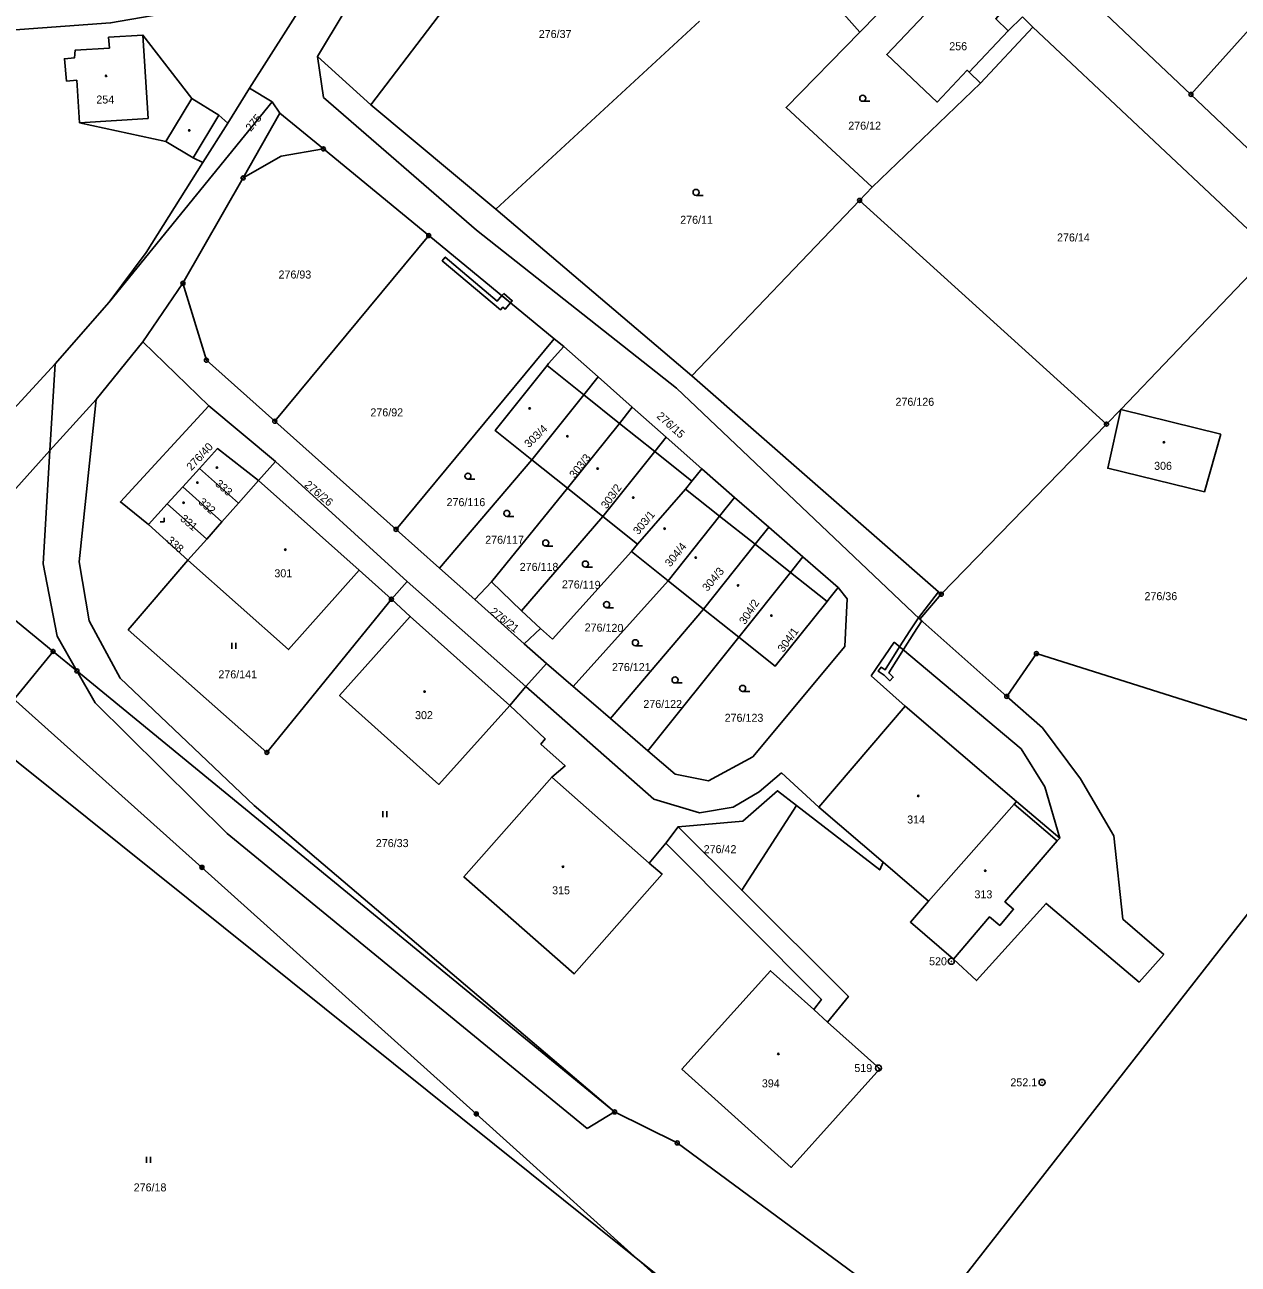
# Model space of a CAD drawing. Extents: x -745926 to -742978, y -968282 to -965689.
# Drawn here: x -744776.9 to -744625.3, y -966906.6 to -966751.7 of the extents above; entities that cross this region are included whole.
import ezdxf

# ---------------------------------------------------------------- set-up
doc = ezdxf.new("R2010")
doc.units = 0
for name, color, linetype in [('Hranice parcel', 7, 'Continuous'), ('Parcelní čísla', 7, 'Continuous'), ('Poz předměty', 7, 'Continuous'), ('Vnitřní kresba', 7, 'Continuous'), ('Věcná břemena k části', 7, 'Continuous'), ('Značky bodu BP', 7, 'Continuous'), ('Značky budov', 7, 'Continuous'), ('Značky kultur', 7, 'Continuous')]:
    doc.layers.add(name, color=color, linetype=linetype)

msp = doc.modelspace()

# ---------------------------------------------------------------- linework, layer by layer
at = {"layer": 'Hranice parcel'}
for p, q in [((-744595.98, -966721.03), (-744631.18, -966760.42)), ((-744733.65, -966761.72), (-744710.9, -966731.8)), ((-744672.56, -966752.63), (-744661.55, -966741.39)), ((-744740.95, -966747.2), (-744748.81, -966759.65)), ((-744645.84, -966746.54), (-744631.18, -966760.42)), ((-744650.95, -966752), (-744652.22, -966750.73)), ((-744692.6, -966751.25), (-744718.03, -966774.76)), ((-744657.47, -966759), (-744650.95, -966752)), ((-744748.81, -966759.65), (-744751.55, -966763.99)), ((-744745.98, -966761.34), (-744748.81, -966759.65)), ((-744671, -966772), (-744657.47, -966759)), ((-744766.35, -966786.37), (-744745.98, -966761.34)), ((-744745.98, -966761.34), (-744745.02, -966762.77)), ((-744718.03, -966774.76), (-744733.65, -966761.72)), ((-744754.66, -966768.92), (-744751.55, -966763.99)), ((-744672.58, -966773.65), (-744671, -966772)), ((-744693.55, -966795.57), (-744672.58, -966773.65)), ((-744672.58, -966773.65), (-744641.73, -966801.62)), ((-744718.03, -966774.76), (-744693.55, -966795.57)), ((-744726.43, -966778.05), (-744745.67, -966801.26)), ((-744726.43, -966778.05), (-744710.75, -966790.94)), ((-744757.14, -966784.02), (-744762.14, -966791.35)), ((-744730.52, -966814.77), (-744710.75, -966790.94)), ((-744710.75, -966790.94), (-744709.54, -966791.93)), ((-744762.14, -966791.35), (-744768.01, -966798.53)), ((-744762.14, -966791.35), (-744753.93, -966799.32)), ((-744705.27, -966795.71), (-744709.54, -966791.93)), ((-744700.99, -966799.5), (-744705.27, -966795.71)), ((-744662.38, -966822.88), (-744693.55, -966795.57)), ((-744753.93, -966799.32), (-744745.56, -966806.27)), ((-744696.76, -966803.26), (-744700.99, -966799.5)), ((-744730.52, -966814.77), (-744745.67, -966801.26)), ((-744641.73, -966801.62), (-744662.38, -966822.88)), ((-744692.29, -966807.21), (-744696.76, -966803.26)), ((-744745.56, -966806.27), (-744747.71, -966808.68)), ((-744729.14, -966821.28), (-744745.56, -966806.27)), ((-744725.09, -966819.61), (-744713.54, -966806.07)), ((-744713.54, -966806.07), (-744709.08, -966809.64)), ((-744755.08, -966807.16), (-744757.18, -966809.47)), ((-744750.2, -966811.49), (-744755.08, -966807.16)), ((-744688.2, -966810.77), (-744692.29, -966807.21)), ((-744757.18, -966809.47), (-744759.12, -966811.6)), ((-744752.28, -966813.83), (-744757.18, -966809.47)), ((-744747.71, -966808.68), (-744750.2, -966811.49)), ((-744718.58, -966821.34), (-744709.08, -966809.64)), ((-744709.08, -966809.64), (-744704.66, -966813.18)), ((-744700.33, -966816.64), (-744694.36, -966809.75)), ((-744683.93, -966814.48), (-744688.2, -966810.77)), ((-744759.12, -966811.6), (-744761.44, -966814.16)), ((-744759.12, -966811.6), (-744754.18, -966815.98)), ((-744750.2, -966811.49), (-744752.28, -966813.83)), ((-744761.44, -966814.16), (-744756.54, -966818.63)), ((-744752.28, -966813.83), (-744754.18, -966815.98)), ((-744714.85, -966824.97), (-744704.66, -966813.18)), ((-744704.66, -966813.18), (-744700.33, -966816.64)), ((-744679.66, -966818.19), (-744683.93, -966814.48)), ((-744754.18, -966815.98), (-744756.54, -966818.63)), ((-744725.09, -966819.61), (-744730.52, -966814.77)), ((-744710.98, -966828.51), (-744701.07, -966817.55)), ((-744700.33, -966816.64), (-744701.07, -966817.55)), ((-744701.07, -966817.55), (-744696.49, -966821.21)), ((-744764.01, -966827.31), (-744756.54, -966818.63)), ((-744675.27, -966822.02), (-744679.66, -966818.19)), ((-744720.67, -966823.55), (-744725.09, -966819.61)), ((-744731.1, -966823.51), (-744729.14, -966821.28)), ((-744714.31, -966834.4), (-744729.14, -966821.28)), ((-744718.58, -966821.34), (-744720.67, -966823.55)), ((-744714.85, -966824.97), (-744718.58, -966821.34)), ((-744708.4, -966834.39), (-744696.49, -966821.21)), ((-744696.49, -966821.21), (-744692.09, -966824.73)), ((-744731.1, -966823.51), (-744746.66, -966842.65)), ((-744720.67, -966823.55), (-744714.5, -966829.06)), ((-744773.37, -966830.03), (-744780.62, -966824.08)), ((-744712.47, -966827.14), (-744714.85, -966824.97)), ((-744692.09, -966824.73), (-744687.69, -966828.25)), ((-744746.66, -966842.65), (-744764.01, -966827.31)), ((-744714.5, -966829.06), (-744712.47, -966827.14)), ((-744712.47, -966827.14), (-744710.98, -966828.51)), ((-744699.03, -966842.45), (-744687.69, -966828.25)), ((-744711.73, -966831.53), (-744714.5, -966829.06)), ((-744711.73, -966831.53), (-744714.31, -966834.4)), ((-744708.4, -966834.39), (-744711.73, -966831.53)), ((-744716.31, -966836.77), (-744714.31, -966834.4)), ((-744664.34, -966914.34), (-744608.93, -966843.39)), ((-744698.9, -966856.5), (-744711.03, -966845.73)), ((-744698.9, -966856.5), (-744696.8, -966854)), ((-744669.66, -966856.36), (-744663.98, -966861.24)), ((-744676.58, -966876.34), (-744678.3, -966874.79))]:
    msp.add_line(p, q, dxfattribs=at)
for points in [[(-744727.11, -966733.67), (-744740.35, -966755.69), (-744733.65, -966761.72)], [(-744631.18, -966760.42), (-744616.2, -966774.61), (-744584.48, -966737.56), (-744582, -966734.5)], [(-744662.65, -966740.31), (-744664.08, -966741.64), (-744668.17, -966737.68), (-744669.02, -966738.56), (-744671.59, -966736.07), (-744677.35, -966742.02), (-744679.3, -966745.02), (-744672.56, -966752.63)], [(-744745.02, -966744.39), (-744752.16, -966749.07), (-744766.19, -966751.48), (-744786.05, -966752.91), (-744805.06, -966754.1)], [(-744652.22, -966750.73), (-744654, -966752.47), (-744655.58, -966750.96), (-744655.04, -966750.39), (-744657.01, -966748.52), (-744657.56, -966749.09), (-744660.53, -966746.27), (-744669.2, -966755.41), (-744662.91, -966761.37), (-744659.15, -966757.4), (-744658.9, -966757.64), (-744657.47, -966759)], [(-744650.95, -966752), (-744624.69, -966776.65), (-744621.07, -966780.06)], [(-744751.55, -966763.99), (-744752.65, -966762.99), (-744756.05, -966760.94), (-744762.14, -966753), (-744766.43, -966753.27), (-744766.34, -966754.63), (-744770.63, -966754.89), (-744770.68, -966755.83), (-744771.95, -966755.95), (-744771.69, -966758.75), (-744770.42, -966758.64), (-744770.06, -966763.96), (-744759.27, -966766.28), (-744755.88, -966768.33), (-744754.66, -966768.92)], [(-744671, -966772), (-744681.78, -966762.05), (-744672.56, -966752.63)], [(-744745.02, -966762.77), (-744749.63, -966770.85), (-744757.14, -966784.02)], [(-744745.02, -966762.77), (-744739.6, -966767.22), (-744726.43, -966778.05)], [(-744754.66, -966768.92), (-744761.76, -966780.15), (-744766.35, -966786.37)], [(-744641.73, -966801.62), (-744639.94, -966799.78), (-744621.07, -966780.06)], [(-744745.67, -966801.26), (-744754.22, -966793.63), (-744757.14, -966784.02)], [(-744794.03, -966815.77), (-744791.06, -966813.58), (-744773.11, -966794.1), (-744766.35, -966786.37)], [(-744709.54, -966791.93), (-744711.46, -966794.06), (-744711.64, -966794.29), (-744718.13, -966802.41), (-744713.54, -966806.07)], [(-744705.27, -966795.71), (-744707.06, -966797.96), (-744713.54, -966806.07)], [(-744768.01, -966798.53), (-744773.76, -966804.91), (-744786.59, -966819.18)], [(-744761.44, -966814.16), (-744764.95, -966811.35), (-744753.93, -966799.32)], [(-744700.99, -966799.5), (-744702.6, -966801.52), (-744709.08, -966809.64)], [(-744627.46, -966802.89), (-744639.94, -966799.78), (-744641.57, -966807.14), (-744629.5, -966810.08), (-744627.46, -966802.89)], [(-744696.76, -966803.26), (-744698.19, -966805.05), (-744704.66, -966813.18)], [(-744747.71, -966808.68), (-744752.83, -966804.68), (-744755.08, -966807.16)], [(-744694.36, -966809.75), (-744693.56, -966808.75), (-744692.29, -966807.21)], [(-744688.2, -966810.77), (-744690.08, -966813.14), (-744696.49, -966821.21)], [(-744683.93, -966814.48), (-744685.65, -966816.64), (-744692.09, -966824.73)], [(-744756.54, -966818.63), (-744743.97, -966829.79), (-744735.14, -966819.85), (-744731.1, -966823.51)], [(-744679.66, -966818.19), (-744681.22, -966820.15), (-744687.69, -966828.25)], [(-744675.27, -966822.02), (-744674.15, -966823.47), (-744674.42, -966829.39), (-744685.94, -966843.18), (-744691.47, -966846.19), (-744695.63, -966845.37), (-744699.03, -966842.45)], [(-744687.69, -966828.25), (-744683.14, -966831.88), (-744676.65, -966823.77), (-744676.44, -966823.5), (-744675.27, -966822.02)], [(-744731.1, -966823.51), (-744728.74, -966825.65), (-744737.58, -966835.54), (-744725.15, -966846.65), (-744716.31, -966836.77)], [(-744654.2, -966835.65), (-744665.04, -966825.99), (-744662.38, -966822.88)], [(-744703.71, -966838.42), (-744703.49, -966838.16), (-744692.09, -966824.73)], [(-744671.3, -966929.27), (-744781.98, -966840.55), (-744773.37, -966830.03)], [(-744773.37, -966830.03), (-744770.39, -966832.47), (-744703.2, -966887.58), (-744695.37, -966891.46), (-744664.34, -966914.34)], [(-744608.93, -966843.39), (-744650.49, -966830.3), (-744654.2, -966835.65)], [(-744703.71, -966838.42), (-744705.84, -966836.59), (-744708.4, -966834.39)], [(-744660.87, -966868.47), (-744657.97, -966871.16), (-744649.28, -966861.52), (-744637.64, -966871.34), (-744634.58, -966867.91), (-744639.68, -966863.48), (-744640.83, -966853.07), (-744644.96, -966845.93), (-744649.73, -966839.59), (-744654.2, -966835.65)], [(-744716.31, -966836.77), (-744711.86, -966840.97), (-744712.42, -966841.61), (-744709.4, -966844.34), (-744711.03, -966845.73)], [(-744652.97, -966848.78), (-744666.87, -966836.86), (-744677.69, -966849.47), (-744669.66, -966856.36)], [(-744699.03, -966842.45), (-744700.62, -966841.08), (-744703.71, -966838.42)], [(-744711.03, -966845.73), (-744722.03, -966858.2), (-744708.26, -966870.33), (-744697.27, -966857.86), (-744698.9, -966856.5)], [(-744696.8, -966854), (-744695.26, -966851.93), (-744687.17, -966851.25), (-744682.83, -966847.43), (-744680.46, -966849.27)], [(-744680.46, -966849.27), (-744687.31, -966859.87), (-744673.99, -966873.16), (-744676.58, -966876.34)], [(-744680.46, -966849.27), (-744670.07, -966857.34), (-744669.66, -966856.36)], [(-744652.97, -966848.78), (-744653.25, -966849.11), (-744663.98, -966861.24)], [(-744660.87, -966868.47), (-744656.34, -966863.19), (-744655.08, -966864.27), (-744653.34, -966862.24), (-744654.42, -966861.31), (-744647.9, -966853.7), (-744647.56, -966853.36), (-744652.97, -966848.78)], [(-744678.3, -966874.79), (-744677.35, -966873.54), (-744696.8, -966854)], [(-744663.98, -966861.24), (-744666.23, -966863.86), (-744660.87, -966868.47)], [(-744678.3, -966874.79), (-744683.72, -966869.93), (-744694.78, -966882.24), (-744681.12, -966894.52), (-744670.06, -966882.2), (-744676.58, -966876.34)]]:
    msp.add_lwpolyline(points, dxfattribs=at)
at = {"layer": 'Poz předměty'}
for p, q in [((-744789.36, -966826.11), (-744754.77, -966857.01)), ((-744754.77, -966857.01), (-744720.49, -966887.82)), ((-744720.49, -966887.82), (-744682.15, -966922.33))]:
    msp.add_line(p, q, dxfattribs=at)
for centre, radius in [((-744754.77, -966857.01), 0.25), ((-744754.77, -966857.01), 0.2), ((-744754.77, -966857.01), 0.15), ((-744754.77, -966857.01), 0.1), ((-744754.77, -966857.01), 0.05), ((-744720.49, -966887.82), 0.25), ((-744720.49, -966887.82), 0.2), ((-744720.49, -966887.82), 0.15), ((-744720.49, -966887.82), 0.1), ((-744720.49, -966887.82), 0.05)]:
    msp.add_circle(centre, radius, dxfattribs=at)
at = {"layer": 'Vnitřní kresba'}
for p, q in [((-744654, -966752.47), (-744658.9, -966757.64)), ((-744762.14, -966753), (-744761.49, -966763.42)), ((-744739.57, -966760.81), (-744740.35, -966755.69)), ((-744759.27, -966766.28), (-744756.05, -966760.94)), ((-744720.44, -966777.39), (-744739.57, -966760.81)), ((-744761.49, -966763.42), (-744770.06, -966763.96)), ((-744755.88, -966768.33), (-744752.65, -966762.99)), ((-744744.89, -966768.15), (-744739.6, -966767.22)), ((-744749.63, -966770.85), (-744744.89, -966768.15)), ((-744695.48, -966797.12), (-744720.44, -966777.39)), ((-744773.76, -966804.91), (-744773.11, -966794.1)), ((-744711.64, -966794.29), (-744707.06, -966797.96)), ((-744665.04, -966825.99), (-744695.48, -966797.12)), ((-744768.01, -966798.53), (-744770.11, -966818.84)), ((-744707.06, -966797.96), (-744702.6, -966801.52)), ((-744702.6, -966801.52), (-744698.19, -966805.05)), ((-744774.6, -966819.06), (-744773.76, -966804.91)), ((-744693.56, -966808.75), (-744698.19, -966805.05)), ((-744747.71, -966808.68), (-744735.14, -966819.85)), ((-744694.36, -966809.75), (-744690.08, -966813.14)), ((-744690.08, -966813.14), (-744685.65, -966816.64)), ((-744685.65, -966816.64), (-744681.22, -966820.15)), ((-744772.88, -966828.11), (-744774.6, -966819.06)), ((-744770.11, -966818.84), (-744768.87, -966826.21)), ((-744681.22, -966820.15), (-744676.65, -966823.77)), ((-744768.87, -966826.21), (-744764.98, -966833.35)), ((-744728.74, -966825.65), (-744716.31, -966836.77)), ((-744770.39, -966832.47), (-744772.88, -966828.11)), ((-744671.16, -966833.08), (-744668.25, -966828.86)), ((-744668.25, -966828.86), (-744652.39, -966842.22)), ((-744768.12, -966836.46), (-744770.39, -966832.47)), ((-744666.87, -966836.86), (-744671.16, -966833.08)), ((-744764.98, -966833.35), (-744748.24, -966849.28)), ((-744714.31, -966834.4), (-744698.29, -966848.48)), ((-744751.62, -966852.78), (-744768.12, -966836.46)), ((-744652.39, -966842.22), (-744649.45, -966846.95)), ((-744685.15, -966847.58), (-744682.34, -966845.19)), ((-744682.34, -966845.19), (-744677.69, -966849.47)), ((-744649.45, -966846.95), (-744647.56, -966853.36)), ((-744698.29, -966848.48), (-744692.61, -966850.18)), ((-744688.37, -966849.48), (-744685.15, -966847.58)), ((-744748.24, -966849.28), (-744703.2, -966887.58)), ((-744692.61, -966850.18), (-744688.37, -966849.48)), ((-744647.9, -966853.7), (-744653.25, -966849.11)), ((-744706.65, -966889.65), (-744751.62, -966852.78)), ((-744695.26, -966851.93), (-744687.31, -966859.87)), ((-744703.2, -966887.58), (-744706.65, -966889.65))]:
    msp.add_line(p, q, dxfattribs=at)
at = {"layer": 'Věcná břemena k části'}
for points in [[(-744716.21, -966786.45), (-744717.29, -966785.56), (-744717.86, -966786.25), (-744724.36, -966780.75), (-744724.74, -966781.21), (-744717.48, -966787.35), (-744717.19, -966787.01), (-744716.89, -966787.27)], [(-744717.06, -966785.29), (-744717.29, -966785.56), (-744716.21, -966786.45), (-744715.99, -966786.19)], [(-744664.79, -966826.21), (-744665.04, -966825.99), (-744662.38, -966822.88), (-744662.72, -966822.58), (-744665.24, -966825.83), (-744666.3, -966827.44), (-744667.58, -966829.46), (-744669.41, -966832.34), (-744669.91, -966832), (-744670.25, -966832.5), (-744669.51, -966832.99), (-744668.79, -966833.68), (-744668.38, -966833.25), (-744668.94, -966832.71), (-744667.08, -966829.78), (-744665.8, -966827.76)]]:
    msp.add_lwpolyline(points, close=True, dxfattribs=at)
at = {"layer": 'Značky bodu BP'}
for centre, radius in [((-744631.18, -966760.42), 0.25), ((-744631.18, -966760.42), 0.0152), ((-744739.6, -966767.22), 0.25), ((-744739.6, -966767.22), 0.0152), ((-744749.63, -966770.85), 0.25), ((-744749.63, -966770.85), 0.0152), ((-744672.58, -966773.65), 0.25), ((-744672.58, -966773.65), 0.0152), ((-744726.43, -966778.05), 0.25), ((-744726.43, -966778.05), 0.0152), ((-744757.14, -966784.02), 0.25), ((-744757.14, -966784.02), 0.0152), ((-744754.22, -966793.63), 0.25), ((-744754.22, -966793.63), 0.0152), ((-744745.67, -966801.26), 0.25), ((-744745.67, -966801.26), 0.0152), ((-744641.73, -966801.62), 0.25), ((-744641.73, -966801.62), 0.0152), ((-744730.52, -966814.77), 0.25), ((-744730.52, -966814.77), 0.0152), ((-744731.1, -966823.51), 0.25), ((-744731.1, -966823.51), 0.0152), ((-744662.38, -966822.88), 0.25), ((-744662.38, -966822.88), 0.0152), ((-744773.37, -966830.03), 0.25), ((-744773.37, -966830.03), 0.0152), ((-744650.49, -966830.3), 0.25), ((-744650.49, -966830.3), 0.0152), ((-744770.39, -966832.47), 0.25), ((-744770.39, -966832.47), 0.0152), ((-744654.2, -966835.65), 0.25), ((-744654.2, -966835.65), 0.0152), ((-744746.66, -966842.65), 0.25), ((-744746.66, -966842.65), 0.0152), ((-744661.13, -966868.75), 0.375), ((-744661.13, -966868.75), 0.015), ((-744670.23, -966882.09), 0.375), ((-744670.23, -966882.09), 0.015), ((-744649.79, -966883.88), 0.375), ((-744649.79, -966883.88), 0.015), ((-744703.2, -966887.58), 0.25), ((-744703.2, -966887.58), 0.0152), ((-744695.37, -966891.46), 0.25), ((-744695.37, -966891.46), 0.0152)]:
    msp.add_circle(centre, radius, dxfattribs=at)
at = {"layer": 'Značky budov'}
for centre in [(-744766.75, -966758.1), (-744756.36, -966764.92), (-744713.82, -966799.65), (-744709.09, -966803.13), (-744634.56, -966803.88), (-744752.91, -966807.05), (-744705.32, -966807.17), (-744755.33, -966808.93), (-744757.06, -966811.44), (-744700.88, -966810.79), (-744696.95, -966814.68), (-744744.35, -966817.31), (-744693.06, -966818.3), (-744687.77, -966821.78), (-744683.6, -966825.54), (-744726.95, -966835.04), (-744665.26, -966848.08), (-744709.65, -966856.93), (-744656.89, -966857.43), (-744682.74, -966880.32)]:
    msp.add_circle(centre, 0.0875, dxfattribs=at)
at = {"layer": 'Značky kultur'}
for p, q in [((-744672.19, -966761.27), (-744671.31, -966761.27)), ((-744693.02, -966773.03), (-744692.14, -966773.03)), ((-744721.53, -966808.5), (-744720.65, -966808.5)), ((-744759.99, -966813.81), (-744759.49, -966813.81)), ((-744759.49, -966813.81), (-744759.49, -966813.31)), ((-744716.67, -966813.15), (-744715.79, -966813.15)), ((-744711.81, -966816.85), (-744710.93, -966816.85)), ((-744706.85, -966819.49), (-744705.97, -966819.49)), ((-744704.2, -966824.56), (-744703.32, -966824.56)), ((-744751.04, -966829.71), (-744751.04, -966828.96)), ((-744750.54, -966829.71), (-744750.54, -966828.96)), ((-744700.61, -966829.32), (-744699.73, -966829.32)), ((-744695.65, -966833.97), (-744694.77, -966833.97)), ((-744687.2, -966835.03), (-744686.32, -966835.03)), ((-744732.15, -966850.76), (-744732.15, -966850.01)), ((-744731.65, -966850.76), (-744731.65, -966850.01)), ((-744761.72, -966893.96), (-744761.72, -966893.21)), ((-744761.21, -966893.96), (-744761.21, -966893.21))]:
    msp.add_line(p, q, dxfattribs=at)
for centre in [(-744672.19, -966760.89), (-744693.02, -966772.65), (-744721.53, -966808.12), (-744716.67, -966812.77), (-744711.81, -966816.47), (-744706.85, -966819.11), (-744704.2, -966824.18), (-744700.61, -966828.94), (-744695.65, -966833.59), (-744687.2, -966834.65)]:
    msp.add_circle(centre, 0.375, dxfattribs=at)

# ---------------------------------------------------------------- texts
at = {"layer": 'Parcelní čísla'}
for s, p in [('276/37', (-744712.68, -966753.36)), ('256', (-744661.38, -966754.89)), ('254', (-744767.97, -966761.55)), ('276/12', (-744674, -966764.82)), ('276/11', (-744695, -966776.58)), ('276/14', (-744647.91, -966778.79)), ('276/93', (-744745.2, -966783.42)), ('276/126', (-744668.1, -966799.33)), ('276/92', (-744733.72, -966800.65)), ('306', (-744635.78, -966807.33)), ('276/116', (-744724.2, -966811.87)), ('276/117', (-744719.37, -966816.57)), ('276/118', (-744715.06, -966819.96)), ('301', (-744745.72, -966820.76)), ('276/36', (-744636.98, -966823.62)), ('276/121', (-744703.53, -966832.48)), ('276/141', (-744752.72, -966833.39)), ('276/122', (-744699.61, -966837.09)), ('302', (-744728.14, -966838.49)), ('276/123', (-744689.45, -966838.82)), ('314', (-744666.64, -966851.53)), ('276/33', (-744733.04, -966854.48)), ('276/42', (-744692.07, -966855.24)), ('315', (-744711.01, -966860.38)), ('313', (-744658.23, -966860.88)), ('394', (-744684.8, -966884.51)), ('276/18', (-744763.3, -966897.51))]:
    msp.add_text(s, height=1, dxfattribs=at).set_placement(p)
for s, rotation, p in [('275', 50, (-744748.66, -966765.11)), ('276/15', 318, (-744698.03, -966800.73)), ('303/4', 44, (-744713.91, -966804.64)), ('276/40', 47, (-744756.09, -966807.51)), ('303/3', 52, (-744708.17, -966808.47)), ('333', 319, (-744753.19, -966809.21)), ('276/26', 320, (-744742.05, -966809.33)), ('303/2', 55, (-744704.18, -966812.29)), ('332', 318, (-744755.29, -966811.47)), ('331', 320, (-744757.57, -966813.58)), ('303/1', 50, (-744700.23, -966815.52)), ('338', 318, (-744759.27, -966816.28)), ('304/4', 51, (-744696.24, -966819.54)), ('304/3', 50, (-744691.59, -966822.6)), ('276/119', 359, (-744709.8, -966822.13)), ('304/2', 57, (-744686.89, -966826.74)), ('276/21', 322, (-744718.86, -966825.22)), ('276/120', 359, (-744706.95, -966827.52)), ('304/1', 54, (-744682.11, -966830.21))]:
    msp.add_text(s, height=1, rotation=rotation, dxfattribs=at).set_placement(p)
at = {"layer": 'Značky bodu BP'}
for s, p in [('520', (-744663.9, -966869.25)), ('519', (-744673.24, -966882.59)), ('252.1', (-744653.74, -966884.38))]:
    msp.add_text(s, height=1, dxfattribs=at).set_placement(p)

doc.saveas('drawing.dxf')
